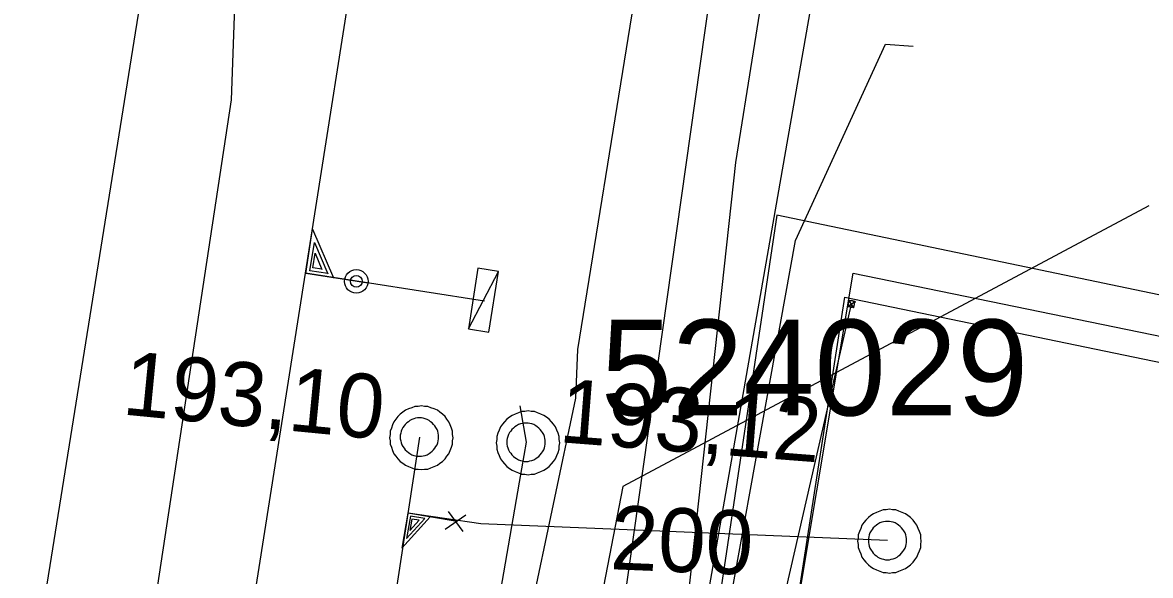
# Model space of a CAD drawing. Extents: x -746464 to -745690, y -1051581 to -1049993.
# Drawn here: x -746225.42 to -746207.75, y -1050892.22 to -1050883.56 of the extents above; entities that cross this region are included whole.
import ezdxf

# ---------------------------------------------------------------- set-up
doc = ezdxf.new("R2010")
doc.units = 0
for name, color, linetype in [('04_CETIN_neprovozovane', 7, 'Continuous'), ('04_CETIN_sdelovaci_podzem', 7, 'Continuous'), ('10_CD_Telematika_metalika', 7, 'Continuous'), ('37_TVNET_sdelovaci_televizni kabely', 7, 'Continuous'), ('45_Eltodo_popisy', 7, 'Continuous'), ('45_Eltodo_vedeni_NN_zemni', 7, 'Continuous'), ('51_PVaK_kanal_destova_overena poloha', 7, 'Continuous'), ('51_PVaK_kanal_jednotna_neoverena poloha_pripojka', 7, 'Continuous'), ('51_PVaK_kanal_jednotna_overena poloha_rad', 7, 'Continuous'), ('51_PVaK_kanal_NEPROVOZUJE PVK_neoverena poloha', 7, 'Continuous'), ('51_PVaK_kanal_objekty', 7, 'Continuous'), ('51_PVaK_kanal_popisy', 7, 'Continuous'), ('51_PVaK_kanal_zruseno_overena poloha', 7, 'Continuous'), ('51_PVaK_vodovod_chranicky_objekty', 7, 'Continuous'), ('51_PVaK_vodovod_NEPROVOZUJE PVK_neoverene poloha', 7, 'Continuous'), ('51_PVaK_vodovod_overena poloha_rad', 7, 'Continuous'), ('51_PVaK_vodovod_zruseno_overena poloha', 7, 'Continuous'), ('55_PREdi_NN', 7, 'Continuous')]:
    doc.layers.add(name, color=color, linetype=linetype)

msp = doc.modelspace()

# ---------------------------------------------------------------- linework, layer by layer
at = {"layer": '04_CETIN_neprovozovane'}
msp.add_lwpolyline([(-746220.86, -1050926.02), (-746217.61, -1050905.7), (-746214.71, -1050892.69), (-746207.04, -1050848.9)], dxfattribs=at)
at = {"layer": '04_CETIN_sdelovaci_podzem'}
for points in [[(-746200.5, -1050789.94), (-746202.57, -1050801.74), (-746207.08, -1050831.15), (-746207.94, -1050834.4), (-746208.74, -1050837.4), (-746209.44, -1050844.1), (-746208.7, -1050848.87), (-746210.83, -1050864.33), (-746214.25, -1050885.75), (-746215.15, -1050893.96), (-746215.77, -1050895.9), (-746218.07, -1050909.66), (-746222.98, -1050941.3)], [(-746214.81, -1050895.26), (-746213.31, -1050886.97), (-746211.9, -1050883.9), (-746211.47, -1050883.93)]]:
    msp.add_lwpolyline(points, dxfattribs=at)
at = {"layer": '10_CD_Telematika_metalika'}
msp.add_lwpolyline([(-746116.552, -1050521.207), (-746121.17, -1050569.408), (-746128.236, -1050608.848), (-746137.347, -1050610.336), (-746147.573, -1050674.704), (-746154.081, -1050701.12), (-746179.17, -1050709.95), (-746193.05, -1050747.67), (-746206.515, -1050825.577), (-746217.3, -1050901.851), (-746223.756, -1050942.953), (-746230.272, -1050994.196), (-746241.227, -1050999.731), (-746247.174, -1051050.056), (-746252.666, -1051096.533), (-746257.91, -1051185.16), (-746266.649, -1051259.574), (-746273.157, -1051294.362), (-746289.838, -1051383.531), (-746309.089, -1051442.724), (-746337.772, -1051532.949), (-746327.582, -1051537.864), (-746339.385, -1051562.334), (-746354.288, -1051580.571)], dxfattribs=at)
at = {"layer": '37_TVNET_sdelovaci_televizni kabely'}
msp.add_lwpolyline([(-746207.779, -1050886.43), (-746216.015, -1050890.825), (-746217.486, -1050898.441), (-746209.871, -1050899.912)], dxfattribs=at)
at = {"layer": '45_Eltodo_vedeni_NN_zemni'}
for points in [[(-746216.75, -1050889.44), (-746216.72, -1050888.68), (-746215.08, -1050878.55), (-746212.9, -1050864.22), (-746212.43, -1050863.27)], [(-746222.29, -1050925.52), (-746222.28, -1050924.33), (-746220.93, -1050915.23), (-746219.32, -1050905.43), (-746217.45, -1050892.76), (-746216.75, -1050889.44)]]:
    msp.add_lwpolyline(points, dxfattribs=at)
at = {"layer": '51_PVaK_kanal_destova_overena poloha'}
msp.add_lwpolyline([(-746225.24, -1050914.5), (-746220.984, -1050887.485), (-746220.069, -1050881.677), (-746219.03, -1050875.08)], dxfattribs=at)
at = {"layer": '51_PVaK_kanal_jednotna_neoverena poloha_pripojka'}
for p, q in [((-746218.24, -1050891.41), (-746219.379, -1050891.24)), ((-746211.87, -1050891.67), (-746218.24, -1050891.41))]:
    msp.add_line(p, q, dxfattribs=at)
at = {"layer": '51_PVaK_kanal_jednotna_overena poloha_rad'}
msp.add_line((-746219.2, -1050890.05), (-746226.67, -1050939.23), dxfattribs=at)
at = {"layer": '51_PVaK_kanal_NEPROVOZUJE PVK_neoverena poloha'}
msp.add_line((-746218.18, -1050887.92), (-746220.984, -1050887.485), dxfattribs=at)
at = {"layer": '51_PVaK_kanal_objekty'}
for p, q in [((-746218.434, -1050888.357), (-746217.961, -1050887.459)), ((-746218.517, -1050891.531), (-746218.747, -1050891.215)), ((-746218.799, -1050891.494), (-746218.476, -1050891.268))]:
    msp.add_line(p, q, dxfattribs=at)
for points in [[(-746220.01, -1050887.64), (-746220.982, -1050887.487), (-746220.873, -1050886.794), (-746220.544, -1050887.556)], [(-746220.633, -1050887.49), (-746220.916, -1050887.445), (-746220.846, -1050887.003), (-746220.634, -1050887.495)], [(-746220.727, -1050887.423), (-746220.868, -1050887.401), (-746220.833, -1050887.173), (-746220.728, -1050887.428)], [(-746218.67, -1050890.06), (-746218.68, -1050890.01), (-746218.68, -1050889.96), (-746218.7, -1050889.91), (-746218.72, -1050889.86), (-746218.74, -1050889.81), (-746218.77, -1050889.77), (-746218.8, -1050889.73), (-746218.84, -1050889.69), (-746218.88, -1050889.66), (-746218.92, -1050889.63), (-746218.97, -1050889.61), (-746219.02, -1050889.59), (-746219.07, -1050889.57), (-746219.12, -1050889.57), (-746219.17, -1050889.56), (-746219.22, -1050889.57), (-746219.27, -1050889.57), (-746219.32, -1050889.59), (-746219.37, -1050889.61), (-746219.42, -1050889.63), (-746219.46, -1050889.66), (-746219.5, -1050889.69), (-746219.54, -1050889.73), (-746219.57, -1050889.77), (-746219.6, -1050889.81), (-746219.62, -1050889.86), (-746219.64, -1050889.91), (-746219.66, -1050889.96), (-746219.66, -1050890.01), (-746219.67, -1050890.06), (-746219.66, -1050890.11), (-746219.66, -1050890.16), (-746219.64, -1050890.21), (-746219.62, -1050890.26), (-746219.6, -1050890.31), (-746219.57, -1050890.35), (-746219.54, -1050890.39), (-746219.5, -1050890.43), (-746219.46, -1050890.46), (-746219.42, -1050890.49), (-746219.37, -1050890.51), (-746219.32, -1050890.53), (-746219.27, -1050890.55), (-746219.22, -1050890.55), (-746219.17, -1050890.56), (-746219.12, -1050890.55), (-746219.07, -1050890.55), (-746219.02, -1050890.53), (-746218.97, -1050890.51), (-746218.92, -1050890.49), (-746218.88, -1050890.46), (-746218.84, -1050890.43), (-746218.8, -1050890.39), (-746218.77, -1050890.35), (-746218.74, -1050890.31), (-746218.72, -1050890.26), (-746218.7, -1050890.21), (-746218.68, -1050890.16), (-746218.68, -1050890.11), (-746218.67, -1050890.06)], [(-746217, -1050890.14), (-746217.01, -1050890.09), (-746217.01, -1050890.04), (-746217.03, -1050889.99), (-746217.05, -1050889.94), (-746217.07, -1050889.89), (-746217.1, -1050889.85), (-746217.13, -1050889.81), (-746217.17, -1050889.77), (-746217.21, -1050889.74), (-746217.25, -1050889.71), (-746217.3, -1050889.69), (-746217.35, -1050889.67), (-746217.4, -1050889.65), (-746217.45, -1050889.65), (-746217.5, -1050889.64), (-746217.55, -1050889.65), (-746217.6, -1050889.65), (-746217.65, -1050889.67), (-746217.7, -1050889.69), (-746217.75, -1050889.71), (-746217.79, -1050889.74), (-746217.83, -1050889.77), (-746217.87, -1050889.81), (-746217.9, -1050889.85), (-746217.93, -1050889.89), (-746217.95, -1050889.94), (-746217.97, -1050889.99), (-746217.99, -1050890.04), (-746217.99, -1050890.09), (-746218, -1050890.14), (-746217.99, -1050890.19), (-746217.99, -1050890.24), (-746217.97, -1050890.29), (-746217.95, -1050890.34), (-746217.93, -1050890.39), (-746217.9, -1050890.43), (-746217.87, -1050890.47), (-746217.83, -1050890.51), (-746217.79, -1050890.54), (-746217.75, -1050890.57), (-746217.7, -1050890.59), (-746217.65, -1050890.61), (-746217.6, -1050890.63), (-746217.55, -1050890.63), (-746217.5, -1050890.64), (-746217.45, -1050890.63), (-746217.4, -1050890.63), (-746217.35, -1050890.61), (-746217.3, -1050890.59), (-746217.25, -1050890.57), (-746217.21, -1050890.54), (-746217.17, -1050890.51), (-746217.13, -1050890.47), (-746217.1, -1050890.43), (-746217.07, -1050890.39), (-746217.05, -1050890.34), (-746217.03, -1050890.29), (-746217.01, -1050890.24), (-746217.01, -1050890.19), (-746217, -1050890.14)], [(-746218.9, -1050890.05), (-746218.9, -1050890.02), (-746218.906, -1050889.99), (-746218.912, -1050889.96), (-746218.924, -1050889.93), (-746218.942, -1050889.9), (-746218.96, -1050889.876), (-746218.978, -1050889.852), (-746219.002, -1050889.828), (-746219.026, -1050889.81), (-746219.05, -1050889.792), (-746219.08, -1050889.774), (-746219.11, -1050889.762), (-746219.14, -1050889.756), (-746219.17, -1050889.75), (-746219.2, -1050889.75), (-746219.23, -1050889.75), (-746219.26, -1050889.756), (-746219.29, -1050889.762), (-746219.32, -1050889.774), (-746219.35, -1050889.792), (-746219.374, -1050889.81), (-746219.398, -1050889.828), (-746219.422, -1050889.852), (-746219.44, -1050889.876), (-746219.458, -1050889.9), (-746219.476, -1050889.93), (-746219.488, -1050889.96), (-746219.494, -1050889.99), (-746219.5, -1050890.02), (-746219.5, -1050890.05), (-746219.5, -1050890.08), (-746219.494, -1050890.11), (-746219.488, -1050890.14), (-746219.476, -1050890.17), (-746219.458, -1050890.2), (-746219.44, -1050890.224), (-746219.422, -1050890.248), (-746219.398, -1050890.272), (-746219.374, -1050890.29), (-746219.35, -1050890.308), (-746219.32, -1050890.326), (-746219.29, -1050890.338), (-746219.26, -1050890.344), (-746219.23, -1050890.35), (-746219.2, -1050890.35), (-746219.17, -1050890.35), (-746219.14, -1050890.344), (-746219.11, -1050890.338), (-746219.08, -1050890.326), (-746219.05, -1050890.308), (-746219.026, -1050890.29), (-746219.002, -1050890.272), (-746218.978, -1050890.248), (-746218.96, -1050890.224), (-746218.942, -1050890.2), (-746218.924, -1050890.17), (-746218.912, -1050890.14), (-746218.906, -1050890.11), (-746218.9, -1050890.08), (-746218.9, -1050890.05)], [(-746217.23, -1050890.13), (-746217.23, -1050890.1), (-746217.236, -1050890.07), (-746217.242, -1050890.04), (-746217.254, -1050890.01), (-746217.272, -1050889.98), (-746217.29, -1050889.956), (-746217.308, -1050889.932), (-746217.332, -1050889.908), (-746217.356, -1050889.89), (-746217.38, -1050889.872), (-746217.41, -1050889.854), (-746217.44, -1050889.842), (-746217.47, -1050889.836), (-746217.5, -1050889.83), (-746217.53, -1050889.83), (-746217.56, -1050889.83), (-746217.59, -1050889.836), (-746217.62, -1050889.842), (-746217.65, -1050889.854), (-746217.68, -1050889.872), (-746217.704, -1050889.89), (-746217.728, -1050889.908), (-746217.752, -1050889.932), (-746217.77, -1050889.956), (-746217.788, -1050889.98), (-746217.806, -1050890.01), (-746217.818, -1050890.04), (-746217.824, -1050890.07), (-746217.83, -1050890.1), (-746217.83, -1050890.13), (-746217.83, -1050890.16), (-746217.824, -1050890.19), (-746217.818, -1050890.22), (-746217.806, -1050890.25), (-746217.788, -1050890.28), (-746217.77, -1050890.304), (-746217.752, -1050890.328), (-746217.728, -1050890.352), (-746217.704, -1050890.37), (-746217.68, -1050890.388), (-746217.65, -1050890.406), (-746217.62, -1050890.418), (-746217.59, -1050890.424), (-746217.56, -1050890.43), (-746217.53, -1050890.43), (-746217.5, -1050890.43), (-746217.47, -1050890.424), (-746217.44, -1050890.418), (-746217.41, -1050890.406), (-746217.38, -1050890.388), (-746217.356, -1050890.37), (-746217.332, -1050890.352), (-746217.308, -1050890.328), (-746217.29, -1050890.304), (-746217.272, -1050890.28), (-746217.254, -1050890.25), (-746217.242, -1050890.22), (-746217.236, -1050890.19), (-746217.23, -1050890.16), (-746217.23, -1050890.13)], [(-746218.611, -1050891.373), (-746219.381, -1050891.24), (-746219.476, -1050891.789), (-746219.034, -1050891.3)], [(-746211.34, -1050891.68), (-746211.35, -1050891.63), (-746211.35, -1050891.58), (-746211.37, -1050891.53), (-746211.39, -1050891.48), (-746211.41, -1050891.43), (-746211.44, -1050891.39), (-746211.47, -1050891.35), (-746211.51, -1050891.31), (-746211.55, -1050891.28), (-746211.59, -1050891.25), (-746211.64, -1050891.23), (-746211.69, -1050891.21), (-746211.74, -1050891.19), (-746211.79, -1050891.19), (-746211.84, -1050891.18), (-746211.89, -1050891.19), (-746211.94, -1050891.19), (-746211.99, -1050891.21), (-746212.04, -1050891.23), (-746212.09, -1050891.25), (-746212.13, -1050891.28), (-746212.17, -1050891.31), (-746212.21, -1050891.35), (-746212.24, -1050891.39), (-746212.27, -1050891.43), (-746212.29, -1050891.48), (-746212.31, -1050891.53), (-746212.33, -1050891.58), (-746212.33, -1050891.63), (-746212.34, -1050891.68), (-746212.33, -1050891.73), (-746212.33, -1050891.78), (-746212.31, -1050891.83), (-746212.29, -1050891.88), (-746212.27, -1050891.93), (-746212.24, -1050891.97), (-746212.21, -1050892.01), (-746212.17, -1050892.05), (-746212.13, -1050892.08), (-746212.09, -1050892.11), (-746212.04, -1050892.13), (-746211.99, -1050892.15), (-746211.94, -1050892.17), (-746211.89, -1050892.17), (-746211.84, -1050892.18), (-746211.79, -1050892.17), (-746211.74, -1050892.17), (-746211.69, -1050892.15), (-746211.64, -1050892.13), (-746211.59, -1050892.11), (-746211.55, -1050892.08), (-746211.51, -1050892.05), (-746211.47, -1050892.01), (-746211.44, -1050891.97), (-746211.41, -1050891.93), (-746211.39, -1050891.88), (-746211.37, -1050891.83), (-746211.35, -1050891.78), (-746211.35, -1050891.73), (-746211.34, -1050891.68)], [(-746219.118, -1050891.327), (-746219.342, -1050891.288), (-746219.402, -1050891.639), (-746219.117, -1050891.323)], [(-746219.206, -1050891.353), (-746219.318, -1050891.334), (-746219.349, -1050891.514), (-746219.205, -1050891.349)], [(-746211.57, -1050891.67), (-746211.57, -1050891.64), (-746211.576, -1050891.61), (-746211.582, -1050891.58), (-746211.594, -1050891.55), (-746211.612, -1050891.52), (-746211.63, -1050891.496), (-746211.648, -1050891.472), (-746211.672, -1050891.448), (-746211.696, -1050891.43), (-746211.72, -1050891.412), (-746211.75, -1050891.394), (-746211.78, -1050891.382), (-746211.81, -1050891.376), (-746211.84, -1050891.37), (-746211.87, -1050891.37), (-746211.9, -1050891.37), (-746211.93, -1050891.376), (-746211.96, -1050891.382), (-746211.99, -1050891.394), (-746212.02, -1050891.412), (-746212.044, -1050891.43), (-746212.068, -1050891.448), (-746212.092, -1050891.472), (-746212.11, -1050891.496), (-746212.128, -1050891.52), (-746212.146, -1050891.55), (-746212.158, -1050891.58), (-746212.164, -1050891.61), (-746212.17, -1050891.64), (-746212.17, -1050891.67), (-746212.17, -1050891.7), (-746212.164, -1050891.73), (-746212.158, -1050891.76), (-746212.146, -1050891.79), (-746212.128, -1050891.82), (-746212.11, -1050891.844), (-746212.092, -1050891.868), (-746212.068, -1050891.892), (-746212.044, -1050891.91), (-746212.02, -1050891.928), (-746211.99, -1050891.946), (-746211.96, -1050891.958), (-746211.93, -1050891.964), (-746211.9, -1050891.97), (-746211.87, -1050891.97), (-746211.84, -1050891.97), (-746211.81, -1050891.964), (-746211.78, -1050891.958), (-746211.75, -1050891.946), (-746211.72, -1050891.928), (-746211.696, -1050891.91), (-746211.672, -1050891.892), (-746211.648, -1050891.868), (-746211.63, -1050891.844), (-746211.612, -1050891.82), (-746211.594, -1050891.79), (-746211.582, -1050891.76), (-746211.576, -1050891.73), (-746211.57, -1050891.7), (-746211.57, -1050891.67)]]:
    msp.add_lwpolyline(points, dxfattribs=at)
msp.add_lwpolyline([(-746218.434, -1050888.357), (-746218.111, -1050888.408), (-746217.961, -1050887.459), (-746218.284, -1050887.408)], close=True, dxfattribs=at)
for centre, radius in [((-746220.189, -1050887.612), 0.185), ((-746220.188, -1050887.611), 0.0915)]:
    msp.add_circle(centre, radius, dxfattribs=at)
at = {"layer": '51_PVaK_kanal_zruseno_overena poloha'}
msp.add_line((-746217.63, -1050889.56), (-746217.53, -1050890.13), dxfattribs=at)
msp.add_lwpolyline([(-746217.53, -1050890.13), (-746217.638, -1050890.755), (-746222.36, -1050918.05)], dxfattribs=at)
at = {"layer": '51_PVaK_vodovod_chranicky_objekty'}
for p, q in [((-746212.495, -1050888.003), (-746212.376, -1050887.928)), ((-746212.495, -1050888.003), (-746212.491, -1050887.984)), ((-746212.495, -1050888.003), (-746212.476, -1050888.008)), ((-746212.473, -1050887.906), (-746212.477, -1050887.925)), ((-746212.398, -1050888.026), (-746212.473, -1050887.906)), ((-746212.473, -1050887.906), (-746212.454, -1050887.91)), ((-746212.398, -1050888.026), (-746212.417, -1050888.021)), ((-746212.398, -1050888.026), (-746212.393, -1050888.006)), ((-746212.376, -1050887.928), (-746212.395, -1050887.924)), ((-746212.376, -1050887.928), (-746212.38, -1050887.948))]:
    msp.add_line(p, q, dxfattribs=at)
msp.add_lwpolyline([(-746212.424, -1050887.917), (-746212.429, -1050887.916), (-746212.434, -1050887.916), (-746212.439, -1050887.916), (-746212.445, -1050887.916), (-746212.45, -1050887.918), (-746212.455, -1050887.92), (-746212.459, -1050887.922), (-746212.464, -1050887.925), (-746212.468, -1050887.929), (-746212.472, -1050887.932), (-746212.476, -1050887.936), (-746212.479, -1050887.94), (-746212.481, -1050887.945), (-746212.483, -1050887.95), (-746212.484, -1050887.955), (-746212.485, -1050887.96), (-746212.485, -1050887.965), (-746212.486, -1050887.97), (-746212.485, -1050887.975), (-746212.483, -1050887.981), (-746212.481, -1050887.985), (-746212.479, -1050887.99), (-746212.476, -1050887.994), (-746212.473, -1050887.998), (-746212.469, -1050888.002), (-746212.465, -1050888.006), (-746212.461, -1050888.009), (-746212.456, -1050888.011), (-746212.451, -1050888.013), (-746212.447, -1050888.015), (-746212.442, -1050888.016), (-746212.437, -1050888.016), (-746212.432, -1050888.016), (-746212.426, -1050888.015), (-746212.421, -1050888.013), (-746212.416, -1050888.011), (-746212.412, -1050888.009), (-746212.407, -1050888.006), (-746212.403, -1050888.003), (-746212.399, -1050888), (-746212.395, -1050887.996), (-746212.392, -1050887.991), (-746212.39, -1050887.986), (-746212.388, -1050887.982), (-746212.387, -1050887.977), (-746212.386, -1050887.972), (-746212.385, -1050887.967), (-746212.385, -1050887.962), (-746212.386, -1050887.957), (-746212.388, -1050887.951), (-746212.39, -1050887.946), (-746212.392, -1050887.942), (-746212.395, -1050887.937), (-746212.398, -1050887.933), (-746212.401, -1050887.929), (-746212.406, -1050887.925), (-746212.41, -1050887.922), (-746212.415, -1050887.92), (-746212.419, -1050887.918), (-746212.424, -1050887.917)], dxfattribs=at)
at = {"layer": '51_PVaK_vodovod_NEPROVOZUJE PVK_neoverene poloha'}
msp.add_lwpolyline([(-746215.47, -1050894.05), (-746213.896, -1050894.343), (-746212.435, -1050887.967)], dxfattribs=at)
at = {"layer": '51_PVaK_vodovod_overena poloha_rad'}
msp.add_lwpolyline([(-746147.933, -1050583.079), (-746165.15, -1050628.8), (-746166.75, -1050634.58), (-746168.13, -1050640.41), (-746172, -1050657.92), (-746176.97, -1050682.77), (-746178.84, -1050688.14), (-746188.2, -1050701.63), (-746198.12, -1050740.78), (-746218.81, -1050853.45), (-746233.127, -1050942.931)], dxfattribs=at)
at = {"layer": '51_PVaK_vodovod_zruseno_overena poloha'}
msp.add_lwpolyline([(-746116.909, -1050502.149), (-746147.7, -1050572.88), (-746172.4, -1050636.92), (-746184.51, -1050675.89), (-746206.04, -1050745.23), (-746212.25, -1050771.46), (-746220.36, -1050834.76), (-746222.15, -1050884.77), (-746231.6, -1050947.12)], dxfattribs=at)
at = {"layer": '55_PREdi_NN'}
for points in [[(-746174.518, -1050894.72), (-746175.58, -1050894.502), (-746213.602, -1050886.573), (-746219.211, -1050924.033), (-746222.128, -1050943.603), (-746222.661, -1050951.707), (-746224.213, -1050963.119), (-746219.87, -1050963.874), (-746219.349, -1050963.973)], [(-746213.545, -1050894.298), (-746212.406, -1050887.486), (-746177.884, -1050894.569), (-746175.159, -1050894.986)], [(-746211.294, -1050894.467), (-746213.499, -1050894.052), (-746212.536, -1050887.862), (-746175.777, -1050895.466), (-746175.68, -1050894.992), (-746174.618, -1050895.21)]]:
    msp.add_lwpolyline(points, dxfattribs=at)

# ---------------------------------------------------------------- texts
at = {"layer": '45_Eltodo_popisy'}
msp.add_text('524029', height=1.5, dxfattribs=at).set_placement((-746216.359, -1050889.711))
at = {"layer": '51_PVaK_kanal_popisy'}
for s, rotation, p in [('193,10', 354.4479, (-746223.87, -1050889.694)), ('193,12', 355.5416, (-746217.029, -1050890.129)), ('200', 357.663, (-746216.223, -1050892.118))]:
    msp.add_text(s, height=1, rotation=rotation, dxfattribs=at).set_placement(p)

doc.saveas('drawing.dxf')
